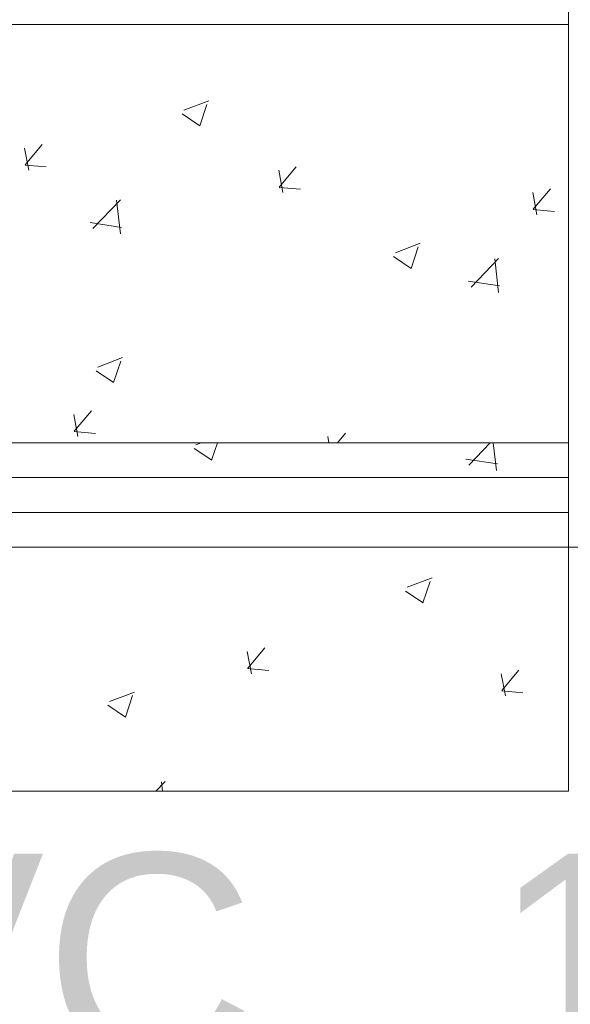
# Model space of a CAD drawing. Header units: feet. Extents: x 8 to 127, y 6 to 90.
# Tile 351 of 538: x 48.647 to 49.041, y 49.697 to 50.403. Entities that reach past the tile are written whole.
import ezdxf

# ---------------------------------------------------------------- set-up
doc = ezdxf.new("R2010")
doc.units = ezdxf.units.FT
doc.header["$MEASUREMENT"] = 0
for name, color, linetype in [('Alvenaria', 7, 'Continuous'), ('ESQUADRIAS', 252, 'Continuous'), ('MOBILIÁRIO2', 250, 'Continuous'), ('NO ESPESSURA', 250, 'Continuous')]:
    doc.layers.add(name, color=color, linetype=linetype)
doc.layers.add('TQ-Textos conduto Sub-coletores', color=108, linetype='Continuous', lineweight=9)
doc.styles.add('Arial', font='arial.ttf')

msp = doc.modelspace()

# ---------------------------------------------------------------- linework, layer by layer
at = {"layer": 'Alvenaria', "lineweight": 5}
for p, q in [((49.04022, 50.02504), (49.04022, 51.40004)), ((49.11522, 50.02504), (49.04022, 50.02504))]:
    msp.add_line(p, q, dxfattribs=at)
at = {"layer": 'ESQUADRIAS', "lineweight": 5}
for p, q in [((49.04022, 50.10004), (47.54022, 50.10004)), ((49.04022, 50.07504), (47.54022, 50.07504)), ((49.04022, 50.05004), (47.54022, 50.05004)), ((49.04022, 50.02504), (47.54022, 50.02504))]:
    msp.add_line(p, q, dxfattribs=at)
at = {"layer": 'MOBILIÁRIO2', "lineweight": 5}
for p, q in [((49.04022, 50.40004), (47.54022, 50.40004)), ((49.04022, 50.10004), (47.54022, 50.10004)), ((49.04022, 49.85004), (49.04022, 50.02504)), ((47.54022, 49.85004), (49.04022, 49.85004))]:
    msp.add_line(p, q, dxfattribs=at)
at = {"layer": 'NO ESPESSURA', "linetype": 'Continuous', "lineweight": 5}
for p, q in [((48.76432, 50.33845), (48.78211, 50.34528)), ((48.77563, 50.32733), (48.78078, 50.34268)), ((48.76311, 50.33579), (48.77575, 50.32727)), ((48.65046, 50.29931), (48.66271, 50.31391)), ((48.65303, 50.29544), (48.6501, 50.31136)), ((48.65045, 50.29909), (48.66563, 50.29777)), ((48.83522, 50.2795), (48.83228, 50.29542)), ((48.83265, 50.28338), (48.84489, 50.29797)), ((48.83263, 50.28316), (48.84781, 50.28183)), ((49.0174, 50.26356), (49.01446, 50.27948)), ((49.01483, 50.26744), (49.02708, 50.28203)), ((48.69911, 50.25358), (48.71889, 50.2742)), ((48.71891, 50.24975), (48.7161, 50.27388)), ((49.01481, 50.26722), (49.03, 50.26589)), ((48.69705, 50.25795), (48.71964, 50.25445)), ((48.91594, 50.23618), (48.93372, 50.24301)), ((48.92725, 50.22506), (48.9324, 50.24041)), ((48.91473, 50.23352), (48.92736, 50.225)), ((48.97019, 50.21154), (48.98997, 50.23216)), ((48.98999, 50.20771), (48.98718, 50.23183)), ((48.96813, 50.21591), (48.99072, 50.21241)), ((48.70252, 50.15426), (48.7203, 50.16109)), ((48.71383, 50.14314), (48.71898, 50.15849)), ((48.70131, 50.1516), (48.71395, 50.14308)), ((48.68827, 50.10438), (48.68534, 50.1203)), ((48.68571, 50.10826), (48.69795, 50.12285)), ((48.68569, 50.10804), (48.70087, 50.10671)), ((48.86832, 50.10004), (48.86752, 50.10436)), ((48.87437, 50.10004), (48.88014, 50.10691)), ((48.77163, 50.09591), (48.78426, 50.08739)), ((48.77283, 50.09856), (48.77669, 50.10004)), ((48.78415, 50.08745), (48.78837, 50.10004)), ((48.96855, 50.08394), (48.984, 50.10004)), ((48.98836, 50.08011), (48.98604, 50.10004)), ((48.9665, 50.08829), (48.98909, 50.08479)), ((48.92444, 49.9963), (48.94223, 50.00312)), ((48.93576, 49.98518), (48.94091, 50.00053)), ((48.92324, 49.99365), (48.93588, 49.98512)), ((48.81269, 49.93435), (48.80975, 49.95027)), ((48.81006, 49.93822), (48.82231, 49.95281)), ((48.81004, 49.938), (48.82523, 49.93667)), ((48.99487, 49.91841), (48.99193, 49.93433)), ((48.99225, 49.92228), (49.00449, 49.93687)), ((48.71103, 49.91437), (48.72881, 49.9212)), ((48.72234, 49.90326), (48.72749, 49.91861)), ((48.99223, 49.92206), (49.00741, 49.92073)), ((48.70983, 49.91172), (48.72246, 49.9032)), ((48.74413, 49.85004), (48.75093, 49.85713)), ((48.74894, 49.85004), (48.74815, 49.85681))]:
    msp.add_line(p, q, dxfattribs=at)

# ---------------------------------------------------------------- texts
at = {"layer": 'TQ-Textos conduto Sub-coletores', "char_height": 0.15, "line_spacing_factor": 0.6, "style": 'Arial'}
for s, insert, width, attachment_point in [('PVC', (48.81545, 49.65304), 0.8620427, 9), ('100 mm', (48.98545, 49.65304), 1.5137195, 7)]:
    msp.add_mtext(s, dxfattribs=dict(at, insert=insert, width=width, attachment_point=attachment_point))

doc.saveas('drawing.dxf')
